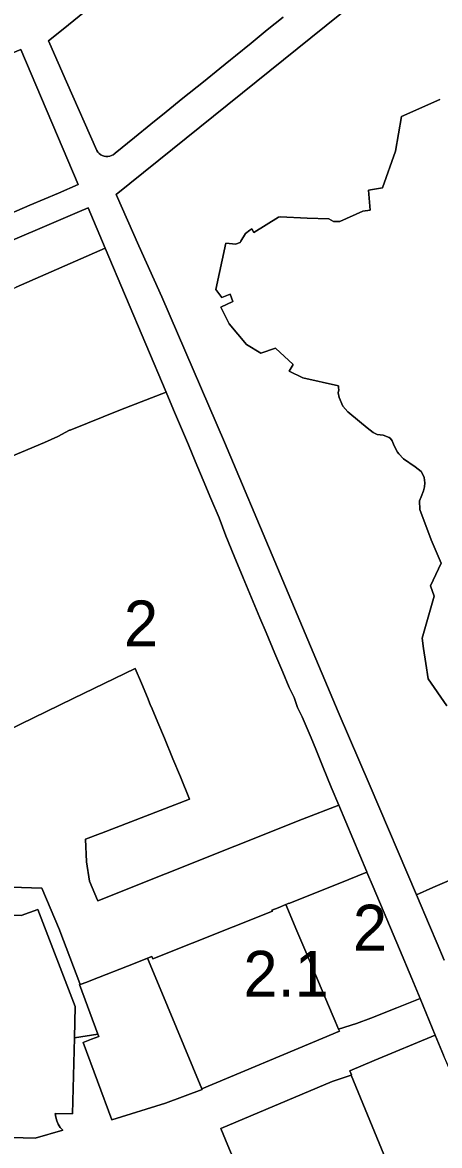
# Model space of a CAD drawing. Extents: x 598968 to 613553, y 4409678 to 4430833.
# Drawn here: x 607901.2 to 608010.1, y 4415786.4 to 4416080 of the extents above; entities that cross this region are included whole.
import ezdxf

# ---------------------------------------------------------------- set-up
doc = ezdxf.new("R2010")
doc.units = 0
for name, color, linetype in [('1', 7, 'Continuous'), ('ZONA 2. CARRERS DE CASES. Cases de trast', 7, 'Continuous'), ('ZONA 2.1. Ciutat jardí de mitja densitat - ANNEX III B', 7, 'Continuous'), ('ZONA 2.2. Ciutat jardí de mitja densitat - ANNEX III B', 7, 'Continuous')]:
    doc.layers.add(name, color=color, linetype=linetype)

msp = doc.modelspace()

# ---------------------------------------------------------------- linework, layer by layer
at = {"layer": '1'}
for points in [[(608011.2949, 4415834.8936), (608009.5149, 4415839.2363), (608007.5015, 4415843.9357), (608004.1153, 4415851.9977), (608004.105, 4415851.9932), (607992.005, 4415880.3627), (607983.6651, 4415899.8424), (607967.1151, 4415939.1416), (607953.9552, 4415970.331), (607937.5401, 4416008.2925), (607931.5978, 4416021.6511), (607925.6553, 4416035.0097), (608009.5141, 4416102.6604)], [(607969.2746, 4416081.4199), (607965.1247, 4416078.0499), (607960.9047, 4416074.6198), (607956.7848, 4416071.2798), (607955.5348, 4416070.2598), (607952.6949, 4416067.9498), (607948.4349, 4416064.5097), (607943.105, 4416060.1897), (607938.7251, 4416056.6397), (607934.7251, 4416053.3996), (607930.4852, 4416049.9596), (607925.4252, 4416045.8596), (607925.2752, 4416045.7096), (607924.8753, 4416045.4195), (607924.4353, 4416045.1895), (607923.9753, 4416045.0395), (607923.4853, 4416044.9595), (607922.9953, 4416044.9595), (607922.5053, 4416045.0395), (607922.0353, 4416045.1995), (607921.6053, 4416045.4395), (607921.2153, 4416045.7395), (607920.8753, 4416046.0995), (607920.6053, 4416046.5095), (607912.7154, 4416064.5091), (607908.3654, 4416074.4189), (607907.9754, 4416075.1789), (607908.3654, 4416075.4889), (607913.1753, 4416079.3589), (607917.4152, 4416082.749)], [(608010.1842, 4416059.8409), (608000.1743, 4416055.4108), (607998.6044, 4416046.3508), (607995.2345, 4416036.751), (607991.5845, 4416036.1209), (607991.9718, 4416030.911), (607990.0545, 4416030.6409), (607984.0746, 4416028.0009), (607982.4046, 4416027.9479), (607981.2439, 4416028.6508), (607975.5847, 4416028.8107), (607968.4948, 4416029.1706), (607968.0548, 4416029.1406), (607961.6449, 4416025.1405), (607961.0649, 4416026.0505), (607960.5649, 4416025.7205), (607959.4249, 4416024.8705), (607958.2048, 4416022.7904), (607958.0499, 4416022.5263), (607957.9449, 4416022.4805), (607956.9372, 4416022.0411), (607954.335, 4416022.3504), (607951.6551, 4416010.1905), (607953.2559, 4416008.1497), (607955.4609, 4416008.9664), (607956.115, 4416007.1006), (607952.9676, 4416005.5839), (607955.195, 4416001.2007), (607959.695, 4415995.8023), (607963.445, 4415993.5409), (607967.2849, 4415994.891), (607971.9249, 4415990.5511), (607970.833, 4415988.8425), (607974.4249, 4415987.1412), (607983.7348, 4415985.0414), (607983.7648, 4415984.4614), (607983.8448, 4415984.0114), (607983.6448, 4415983.1614), (607983.9048, 4415981.9814), (607984.8548, 4415979.6915), (607986.2048, 4415978.1915), (607989.2347, 4415975.6716), (607991.2247, 4415974.0216), (607992.8047, 4415972.8317), (607993.8747, 4415972.3217), (607995.4447, 4415972.1017), (607996.9347, 4415971.5218), (607997.3547, 4415971.2318), (607997.7547, 4415970.6118), (607998.2897, 4415969.3468), (607999.1146, 4415967.7119), (607999.4546, 4415967.2119), (608000.7346, 4415965.9219), (608003.7846, 4415963.862), (608005.2946, 4415962.612), (608005.7746, 4415961.852), (608006.0846, 4415961.0621), (608006.2496, 4415959.7021), (608006.1646, 4415958.6121), (608005.9296, 4415957.5621), (608005.3446, 4415956.0121), (608004.9046, 4415954.9321), (608005.0146, 4415952.6897), (608007.9446, 4415944.7523), (608010.5146, 4415938.7024), (608009.1296, 4415935.7374), (608007.7447, 4415932.7724), (608008.7647, 4415930.0425), (608005.6188, 4415919.0669), (608005.9697, 4415916.3676), (608006.5547, 4415912.4172), (608007.1647, 4415908.4327), (608012.0547, 4415901.3929)], [(607890.5446, 4416019.6845), (607916.1054, 4416030.6296), (607918.3154, 4416031.5696), (607922.7963, 4416021.0233), (607938.7053, 4415983.3906), (607940.6553, 4415978.7507), (607942.7053, 4415973.8608), (607944.5053, 4415969.5809), (607946.3053, 4415965.3009), (607948.3853, 4415960.341), (607950.3853, 4415955.5911), (607952.5325, 4415950.4837), (607954.319, 4415945.8023), (607956.4552, 4415940.5314), (607958.8729, 4415934.8383), (607961.0352, 4415929.6166), (607963.2183, 4415924.3451), (607964.8152, 4415920.5618), (607967.0952, 4415915.0919), (607969.1752, 4415910.187), (607970.8652, 4415906.1321), (607972.1702, 4415903.5271), (607973.0252, 4415900.9722), (607974.2652, 4415898.5372), (607975.3152, 4415896.0423), (607976.5802, 4415893.0373), (607977.8452, 4415890.0324), (607979.6851, 4415885.2524), (607981.8355, 4415880.0876), (607983.8359, 4415875.4426), (607991.1389, 4415857.9674), (607991.166, 4415857.9033), (607992.7993, 4415854.0933), (607996.3451, 4415845.5732), (607999.6439, 4415837.7223), (608002.8501, 4415830.1035), (608005.0251, 4415824.8936), (608008.955, 4415815.2738), (608011.165, 4415810.0739)], [(607890.5028, 4415963.3085), (607906.9358, 4415970.2302), (607910.444, 4415971.7526), (607913.4546, 4415973.393), (607913.4457, 4415973.4103), (607913.5946, 4415973.4692), (607926.8055, 4415978.7404), (607938.7053, 4415983.3906), (607922.7963, 4416021.0233), (607899.5157, 4416010.8496)], [(607898.228, 4415853.9579), (607906.2097, 4415853.7467), (607910.8449, 4415842.8542), (607910.8519, 4415842.8378), (607910.9461, 4415842.5617), (607916.1408, 4415828.7813), (607916.2246, 4415828.5591), (607916.2461, 4415828.5019), (607917.9961, 4415829.152), (607919.0379, 4415829.5626), (607930.619, 4415834.1225), (607933.8206, 4415835.3831), (607934.9358, 4415835.8222), (607935.1958, 4415835.1922), (607966.4554, 4415847.6626), (607966.3408, 4415847.9396), (607967.9354, 4415848.5926), (607969.9735, 4415849.4095), (607970.376, 4415849.5708), (607970.626, 4415849.6712), (607971.0142, 4415849.8265), (607986.4315, 4415856.0057), (607991.166, 4415857.9033), (607991.1389, 4415857.9674), (607983.8359, 4415875.4426), (607974.3153, 4415871.7025), (607920.846, 4415850.4118), (607920.7842, 4415850.5603), (607918.716, 4415855.5317), (607917.936, 4415860.5816), (607917.6059, 4415866.4815), (607921.5535, 4415868.0062), (607921.8375, 4415868.1159), (607944.8456, 4415877.0019), (607942.4456, 4415882.7718), (607940.4783, 4415887.5107), (607938.2363, 4415892.9191), (607936.5356, 4415897.0216), (607935.0335, 4415900.6281), (607934.5656, 4415901.7515), (607933.8256, 4415903.5515), (607932.2349, 4415907.3193), (607930.6056, 4415911.1713), (607914.412, 4415903.2942), (607897.0761, 4415894.8709)], [(608012.6207, 4415855.7371), (608008.3628, 4415853.8652), (608004.1153, 4415851.9977), (608007.5015, 4415843.9357), (608009.5149, 4415839.2363), (608011.2949, 4415834.8936)], [(607962.4776, 4415768.2127), (607954.8377, 4415786.4323), (607952.9577, 4415790.9022), (607982.0573, 4415803.2026), (607987.02, 4415804.8539), (607987.1734, 4415804.8865), (607986.6753, 4415805.9835), (607993.0752, 4415808.6936), (608008.955, 4415815.2738), (608005.0251, 4415824.8936), (607998.9551, 4415822.3935), (607992.2152, 4415819.7434), (607988.4553, 4415818.3734), (607983.7321, 4415816.8732), (607983.973, 4415816.3035), (607979.6431, 4415814.4634), (607948.0351, 4415801.2408), (607948.117, 4415801.0442), (607938.5742, 4415797.4732), (607924.5173, 4415793.1339), (607917.0173, 4415813.3435), (607919.2073, 4415814.2036), (607921.1345, 4415814.9359), (607920.8971, 4415815.5698), (607914.737, 4415814.5633), (607914.2775, 4415794.7437), (607909.7475, 4415794.8336), (607909.8525, 4415793.8495), (607910.1099, 4415792.8939), (607910.5135, 4415791.9902), (607911.0533, 4415791.1607), (607911.7161, 4415790.4256), (607904.4776, 4415788.3836), (607895.0977, 4415788.5934)]]:
    msp.add_lwpolyline(points, dxfattribs=at)
for points in [[(607915.7654, 4416037.6295), (607910.5955, 4416035.4195), (607903.1337, 4416032.2242), (607889.9958, 4416026.5992), (607879.962, 4416021.8885), (607870.826, 4416017.099), (607861.3306, 4416012.0903), (607847.3951, 4416004.7923), (607842.6764, 4416002.3487), (607839.9664, 4416000.9086), (607823.1609, 4415992.2592), (607817.4318, 4415989.1111), (607801.9468, 4416012.6478), (607811.0267, 4416018.7379), (607819.7266, 4416024.568), (607846.2962, 4416042.1282), (607868.3709, 4416056.6684), (607879.9458, 4416064.3385), (607885.3157, 4416066.5586), (607900.7555, 4416072.9288)], [(607922.7963, 4416021.0233), (607918.3154, 4416031.5696), (607916.1054, 4416030.6296), (607890.5446, 4416019.6845), (607895.4658, 4416009.0095), (607899.5157, 4416010.8496)], [(607898.228, 4415853.9579), (607884.9564, 4415854.3092), (607884.9155, 4415854.3109), (607883.7794, 4415811.526), (607885.7885, 4415811.5637), (607886.3277, 4415830.0728), (607886.4576, 4415846.7426), (607900.8175, 4415846.5528), (607905.1774, 4415848.1529), (607914.9274, 4415822.7734), (607914.737, 4415814.5633), (607920.8971, 4415815.5698), (607916.0573, 4415828.4933), (607916.2246, 4415828.5591), (607916.1408, 4415828.7813), (607910.9461, 4415842.5617), (607910.8519, 4415842.8378), (607910.8449, 4415842.8542), (607906.2097, 4415853.7467)], [(607914.737, 4415814.5633), (607914.9274, 4415822.7734), (607905.1774, 4415848.1529), (607900.8175, 4415846.5528), (607886.4576, 4415846.7426), (607886.3277, 4415830.0728), (607885.7885, 4415811.5637), (607885.0878, 4415787.5133), (607889.7278, 4415787.3934), (607895.2277, 4415786.9935), (607895.1111, 4415787.5191), (607895.0675, 4415788.0558), (607895.0977, 4415788.5934), (607904.4776, 4415788.3836), (607911.7161, 4415790.4256), (607911.0533, 4415791.1607), (607910.5135, 4415791.9902), (607910.1099, 4415792.8939), (607909.8525, 4415793.8495), (607909.7475, 4415794.8336), (607914.2775, 4415794.7437)], [(607948.0351, 4415801.2408), (607936.6869, 4415828.4983), (607933.8206, 4415835.3831), (607930.619, 4415834.1225), (607919.0379, 4415829.5626), (607917.9961, 4415829.152), (607916.2461, 4415828.5019), (607916.2246, 4415828.5591), (607916.0573, 4415828.4933), (607920.8971, 4415815.5698), (607921.1345, 4415814.9359), (607919.2073, 4415814.2036), (607917.0173, 4415813.3435), (607924.5173, 4415793.1339), (607938.5742, 4415797.4732), (607948.117, 4415801.0442)]]:
    msp.add_lwpolyline(points, close=True, dxfattribs=at)
at = {"layer": 'ZONA 2. CARRERS DE CASES. Cases de trast'}
for points in [[(608009.5141, 4416102.6604), (607925.6553, 4416035.0097), (607931.5978, 4416021.6511), (607937.5401, 4416008.2925), (607953.9552, 4415970.331), (607967.1151, 4415939.1416), (607983.6651, 4415899.8424), (607992.005, 4415880.3627), (608004.105, 4415851.9932), (608004.1153, 4415851.9977), (608008.3628, 4415853.8652), (608012.6207, 4415855.7371)], [(607917.4152, 4416082.749), (607913.1753, 4416079.3589), (607908.3654, 4416075.4889), (607907.9754, 4416075.1789), (607908.3654, 4416074.4189), (607912.7154, 4416064.5091), (607920.6053, 4416046.5095), (607920.8753, 4416046.0995), (607921.2153, 4416045.7395), (607921.6053, 4416045.4395), (607922.0353, 4416045.1995), (607922.5053, 4416045.0395), (607922.9953, 4416044.9595), (607923.4853, 4416044.9595), (607923.9753, 4416045.0395), (607924.4353, 4416045.1895), (607924.8753, 4416045.4195), (607925.2752, 4416045.7096), (607925.4252, 4416045.8596), (607930.4852, 4416049.9596), (607934.7251, 4416053.3996), (607938.7251, 4416056.6397), (607943.105, 4416060.1897), (607948.4349, 4416064.5097), (607952.6949, 4416067.9498), (607955.5348, 4416070.2598), (607956.7848, 4416071.2798), (607960.9047, 4416074.6198), (607965.1247, 4416078.0499), (607969.2746, 4416081.4199)], [(608012.0547, 4415901.3929), (608007.1647, 4415908.4327), (608006.5547, 4415912.4172), (608005.9697, 4415916.3676), (608005.6188, 4415919.0669), (608008.7647, 4415930.0425), (608007.7447, 4415932.7724), (608009.1296, 4415935.7374), (608010.5146, 4415938.7024), (608007.9446, 4415944.7523), (608005.0146, 4415952.6897), (608004.9046, 4415954.9321), (608005.3446, 4415956.0121), (608005.9296, 4415957.5621), (608006.1646, 4415958.6121), (608006.2496, 4415959.7021), (608006.0846, 4415961.0621), (608005.7746, 4415961.852), (608005.2946, 4415962.612), (608003.7846, 4415963.862), (608000.7346, 4415965.9219), (607999.4546, 4415967.2119), (607999.1146, 4415967.7119), (607998.2897, 4415969.3468), (607997.7547, 4415970.6118), (607997.3547, 4415971.2318), (607996.9347, 4415971.5218), (607995.4447, 4415972.1017), (607993.8747, 4415972.3217), (607992.8047, 4415972.8317), (607991.2247, 4415974.0216), (607989.2347, 4415975.6716), (607986.2048, 4415978.1915), (607984.8548, 4415979.6915), (607983.9048, 4415981.9814), (607983.6448, 4415983.1614), (607983.8448, 4415984.0114), (607983.7648, 4415984.4614), (607983.7348, 4415985.0414), (607974.4249, 4415987.1412), (607970.833, 4415988.8425), (607971.9249, 4415990.5511), (607967.2849, 4415994.891), (607963.445, 4415993.5409), (607959.695, 4415995.8023), (607955.195, 4416001.2007), (607952.9676, 4416005.5839), (607956.115, 4416007.1006), (607955.4609, 4416008.9664), (607953.2559, 4416008.1497), (607951.6551, 4416010.1905), (607954.335, 4416022.3504), (607956.9372, 4416022.0411), (607957.9449, 4416022.4805), (607958.0499, 4416022.5263), (607958.2048, 4416022.7904), (607959.4249, 4416024.8705), (607960.5649, 4416025.7205), (607961.0649, 4416026.0505), (607961.6449, 4416025.1405), (607968.0548, 4416029.1406), (607968.4948, 4416029.1706), (607975.5847, 4416028.8107), (607981.2439, 4416028.6508), (607982.4046, 4416027.9479), (607984.0746, 4416028.0009), (607990.0545, 4416030.6409), (607991.9718, 4416030.911), (607991.5845, 4416036.1209), (607995.2345, 4416036.751), (607998.6044, 4416046.3508), (608000.1743, 4416055.4108), (608010.1842, 4416059.8409)], [(607897.0761, 4415894.8709), (607914.412, 4415903.2942), (607930.6056, 4415911.1713), (607932.2349, 4415907.3193), (607933.8256, 4415903.5515), (607934.5656, 4415901.7515), (607935.0335, 4415900.6281), (607936.5356, 4415897.0216), (607938.2363, 4415892.9191), (607940.4783, 4415887.5107), (607942.4456, 4415882.7718), (607944.8456, 4415877.0019), (607921.8375, 4415868.1159), (607921.5535, 4415868.0062), (607917.6059, 4415866.4815), (607917.936, 4415860.5816), (607918.716, 4415855.5317), (607920.7842, 4415850.5603), (607920.846, 4415850.4118), (607974.3153, 4415871.7025), (607983.8359, 4415875.4426), (607981.8355, 4415880.0876), (607979.6851, 4415885.2524), (607977.8452, 4415890.0324), (607976.5802, 4415893.0373), (607975.3152, 4415896.0423), (607974.2652, 4415898.5372), (607973.0252, 4415900.9722), (607972.1702, 4415903.5271), (607970.8652, 4415906.1321), (607969.1752, 4415910.187), (607967.0952, 4415915.0919), (607964.8152, 4415920.5618), (607963.2183, 4415924.3451), (607961.0352, 4415929.6166), (607958.8729, 4415934.8383), (607956.4552, 4415940.5314), (607954.319, 4415945.8023), (607952.5325, 4415950.4837), (607950.3853, 4415955.5911), (607948.3853, 4415960.341), (607946.3053, 4415965.3009), (607944.5053, 4415969.5809), (607942.7053, 4415973.8608), (607940.6553, 4415978.7507), (607938.7053, 4415983.3906), (607926.8055, 4415978.7404), (607913.5946, 4415973.4692), (607913.4457, 4415973.4103), (607913.4546, 4415973.393), (607910.444, 4415971.7526), (607906.9358, 4415970.2302), (607890.5028, 4415963.3085)], [(608023.9588, 4415779.9845), (608019.9106, 4415789.4679), (608017.685, 4415794.6942), (608015.575, 4415799.6841), (608013.405, 4415804.794), (608011.165, 4415810.0739), (608008.955, 4415815.2738), (607993.0752, 4415808.6936), (607986.6753, 4415805.9835), (607987.1734, 4415804.8865), (607987.02, 4415804.8539), (608001.049, 4415770.7826)]]:
    msp.add_lwpolyline(points, dxfattribs=at)
for points in [[(607823.1609, 4415992.2592), (607839.9664, 4416000.9086), (607842.6764, 4416002.3487), (607847.3951, 4416004.7923), (607861.3306, 4416012.0903), (607870.826, 4416017.099), (607879.962, 4416021.8885), (607889.9958, 4416026.5992), (607903.1337, 4416032.2242), (607910.5955, 4416035.4195), (607915.7654, 4416037.6295), (607900.7555, 4416072.9288), (607885.3157, 4416066.5586), (607879.9458, 4416064.3385), (607868.3709, 4416056.6684), (607846.2962, 4416042.1282), (607819.7266, 4416024.568), (607811.0267, 4416018.7379), (607801.9468, 4416012.6478), (607817.4318, 4415989.1111)], [(608005.0251, 4415824.8936), (608002.8501, 4415830.1035), (607999.6439, 4415837.7223), (607996.3451, 4415845.5732), (607992.7993, 4415854.0933), (607991.166, 4415857.9033), (607986.4315, 4415856.0057), (607971.0142, 4415849.8265), (607970.626, 4415849.6712), (607970.376, 4415849.5708), (607969.9735, 4415849.4095), (607972.8693, 4415842.5615), (607975.1806, 4415837.0958), (607978.5048, 4415829.2346), (607982.0662, 4415820.8127), (607982.8587, 4415818.9385), (607983.7321, 4415816.8732), (607988.4553, 4415818.3734), (607992.2152, 4415819.7434), (607998.9551, 4415822.3935)]]:
    msp.add_lwpolyline(points, close=True, dxfattribs=at)
at = {"layer": 'ZONA 2.1. Ciutat jardí de mitja densitat - ANNEX III B'}
msp.add_lwpolyline([(607983.7321, 4415816.8732), (607982.8587, 4415818.9385), (607982.0662, 4415820.8127), (607978.5048, 4415829.2346), (607975.1806, 4415837.0958), (607972.8693, 4415842.5615), (607969.9735, 4415849.4095), (607967.9354, 4415848.5926), (607966.3408, 4415847.9396), (607966.4554, 4415847.6626), (607935.1958, 4415835.1922), (607934.9358, 4415835.8222), (607933.8206, 4415835.3831), (607936.6869, 4415828.4983), (607948.0351, 4415801.2408), (607979.6431, 4415814.4634), (607983.973, 4415816.3035)], close=True, dxfattribs=at)
at = {"layer": 'ZONA 2.2. Ciutat jardí de mitja densitat - ANNEX III B'}
msp.add_lwpolyline([(608001.049, 4415770.7826), (607987.02, 4415804.8539), (607982.0573, 4415803.2026), (607952.9577, 4415790.9022), (607954.8377, 4415786.4323), (607962.4776, 4415768.2127)], dxfattribs=at)

# ---------------------------------------------------------------- texts
at = {"layer": 'ZONA 2. CARRERS DE CASES. Cases de trast'}
for p in [(607927.6861, 4415916.9012), (607987.4993, 4415837.3882)]:
    msp.add_text('2', height=12, dxfattribs=at).set_placement(p)
at = {"layer": 'ZONA 2.1. Ciutat jardí de mitja densitat - ANNEX III B'}
msp.add_text('2.1', height=12, dxfattribs=at).set_placement((607958.8968, 4415825.3251))

doc.saveas('drawing.dxf')
